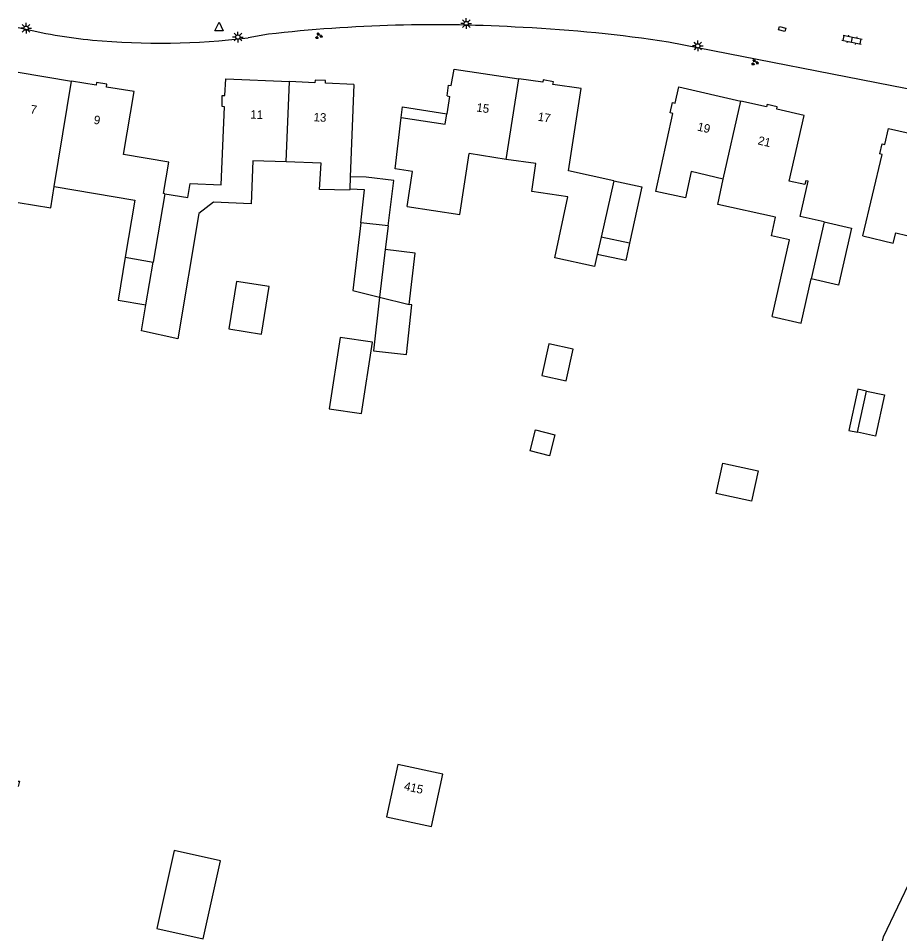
# Model space of a CAD drawing. Extents: x 131000 to 133014, y 396499 to 399001.
# Drawn here: x 131000 to 131103.1, y 396696.2 to 396803.3 of the extents above; entities that cross this region are included whole.
import ezdxf

# ---------------------------------------------------------------- set-up
doc = ezdxf.new("R2010")
doc.units = 0
for name, color, linetype in [('gg-afsc-hekwerk', 7, 'Continuous'), ('gg-anno-huisnummerreeks BGT', 7, 'Continuous'), ('gg-bbg-bijgebouw', 7, 'Continuous'), ('gg-bbg-gedigitaliseerde bebouwing', 7, 'Continuous'), ('gg-bbg-gedigitaliseerde bijgebouw', 7, 'Continuous'), ('gg-bbg-hoofdgebouw', 7, 'Continuous'), ('gg-bbg-luifel en loopbrug', 7, 'Continuous'), ('gg-bbg-tussenscheiding', 7, 'Continuous'), ('gg-knt-verharding', 7, 'Continuous'), ('gt-symb-groenvak', 7, 'Continuous'), ('gt-symb-klinker verharding', 7, 'Continuous'), ('gt-symb-kolk center center', 7, 'Continuous'), ('gt-symb-lichtmast', 7, 'Continuous'), ('gt-symb-waterafsluiter', 7, 'Continuous')]:
    doc.layers.add(name, color=color, linetype=linetype)

# ---------------------------------------------------------------- blocks, each defined once
blk = doc.blocks.new('gt0-GRVAK')
at = {"layer": 'gt-symb-groenvak'}
for p, q in [((-0.11, 0.19), (-0.23, 0.24)), ((-0.18, 0.15), (0.09, 0.15)), ((-0.09, 0.21), (-0.16, 0.32)), ((-0.05, 0.21), (-0.05, 0.39)), ((0, 0.21), (0.06, 0.32)), ((0.02, 0.19), (0.13, 0.24)), ((0.26, -0.05), (0.2, 0.06)), ((0.3, -0.05), (0.3, 0.13)), ((0.35, -0.05), (0.41, 0.06)), ((-0.24, -0.23), (-0.36, -0.18)), ((-0.32, -0.26), (-0.05, -0.26)), ((-0.23, -0.21), (-0.29, -0.09)), ((-0.18, -0.2), (-0.18, -0.02)), ((-0.14, -0.21), (-0.07, -0.09)), ((-0.12, -0.23), (0, -0.18)), ((0.24, -0.07), (0.12, -0.02)), ((0.17, -0.11), (0.44, -0.11)), ((0.37, -0.07), (0.49, -0.02))]:
    blk.add_line(p, q, dxfattribs=at)
blk = doc.blocks.new('gt0-LMAST')
at = {"layer": 'gt-symb-lichtmast'}
for p, q in [((-0.18, 0.17), (-0.45, 0.44)), ((-0.01, 0.25), (-0.01, 0.62)), ((0.17, 0.17), (0.44, 0.44)), ((-0.26, 0), (-0.63, 0)), ((-0.18, -0.18), (-0.45, -0.45)), ((-0.01, -0.25), (-0.01, -0.63)), ((0.44, -0.45), (0.17, -0.18)), ((0.24, 0), (0.62, 0))]:
    blk.add_line(p, q, dxfattribs=at)
blk.add_circle((-0.01, 0), 0.25, dxfattribs=at)
blk = doc.blocks.new('gt0-KL1')
at = {"layer": 'gt-symb-klinker verharding'}
for p, q in [((-1.15, 0.3), (1.15, 0.3)), ((-1, -0.3), (-1, 0.3)), ((-0.5, 0.3), (-0.5, 0.45)), ((0, -0.3), (0, 0.3)), ((0.5, 0.3), (0.5, 0.45)), ((1, -0.3), (1, 0.3)), ((-1.15, -0.3), (1.15, -0.3)), ((-0.5, -0.45), (-0.5, -0.3)), ((0.5, -0.45), (0.5, -0.3))]:
    blk.add_line(p, q, dxfattribs=at)
blk = doc.blocks.new('gt0-KOLKCC')
at = {"layer": 'gt-symb-kolk center center'}
blk.add_lwpolyline([(-0.37, 0.2), (0.38, 0.2), (0.38, -0.2), (-0.37, -0.2)], close=True, dxfattribs=at)
blk = doc.blocks.new('gt0-WAFSL')
at = {"layer": 'gt-symb-waterafsluiter'}
for p, q in [((-0.5, -0.33), (0, 0.67)), ((0, 0.67), (0.5, -0.33)), ((0.5, -0.33), (-0.5, -0.33))]:
    blk.add_line(p, q, dxfattribs=at)

msp = doc.modelspace()

# ---------------------------------------------------------------- linework, layer by layer
at = {"layer": 'gg-afsc-hekwerk'}
msp.add_lwpolyline([(131090.77, 396649.92), (131097.25, 396679.62), (131101.18, 396695.88), (131106.19, 396706.41), (131108.21, 396714.21), (131110.01, 396723.32)], dxfattribs=at)
at = {"layer": 'gg-bbg-bijgebouw'}
for p, q in [((131069.63, 396784.32), (131072.9, 396783.61)), ((131094.24, 396779.5), (131097.42, 396778.77))]:
    msp.add_line(p, q, dxfattribs=at)
at = {"layer": 'gg-bbg-gedigitaliseerde bebouwing'}
for p, q in [((131039.25, 396795.57), (131038.81, 396784.78)), ((131057.06, 396786.82), (131052.72, 396787.49)), ((131031.33, 396786.51), (131027.43, 396786.63)), ((131038.81, 396784.78), (131038.75, 396783.32)), ((131068.14, 396777.73), (131067.68, 396775.7)), ((131088.16, 396768.43), (131090.16, 396777.41)), ((131012.49, 396775.36), (131015.77, 396774.8)), ((131014.93, 396769.79), (131015.77, 396774.8))]:
    msp.add_line(p, q, dxfattribs=at)
for points in [[(131045.45, 396781.3), (131051.62, 396780.36), (131052.72, 396787.49)], [(131098.77, 396777.87), (131101.02, 396787.38), (131100.74, 396787.45)], [(131027.43, 396786.63), (131027.21, 396781.61), (131022.83, 396781.83), (131021.12, 396780.49), (131018.65, 396765.81)], [(131038.75, 396783.32), (131038.74, 396783.21), (131035.2, 396783.31), (131035.43, 396786.37), (131031.33, 396786.51)], [(131067.68, 396775.7), (131067.36, 396774.3), (131062.75, 396775.3), (131064.25, 396782.43), (131060.03, 396783.04), (131060.51, 396786.32), (131057.06, 396786.82)], [(131082.43, 396784.51), (131078.69, 396785.39), (131078.02, 396782.31), (131074.56, 396783.06)], [(131088.55, 396780.04), (131081.78, 396781.55), (131082.43, 396784.51)], [(131000, 396781.79), (131003.81, 396781.16), (131004.21, 396783.63)], [(131004.21, 396783.63), (131013.62, 396782.04), (131012.49, 396775.36)], [(131090.16, 396777.41), (131088.08, 396777.86), (131088.55, 396780.04)], [(131098.77, 396777.87), (131102.31, 396777.03), (131102.59, 396778.22), (131106.48, 396777.3), (131106.79, 396778.62)], [(131088.16, 396768.43), (131091.53, 396767.66), (131092.71, 396772.83)], [(131018.65, 396765.81), (131014.42, 396766.78), (131014.93, 396769.79)], [(131049.63, 396714.89), (131044.37, 396716.03), (131043.04, 396709.92), (131048.31, 396708.78), (131049.63, 396714.89)]]:
    msp.add_lwpolyline(points, dxfattribs=at)
at = {"layer": 'gg-bbg-gedigitaliseerde bijgebouw'}
for p, q in [((131072.9, 396783.61), (131071.47, 396777.01)), ((131043.25, 396779.03), (131040.04, 396779.4)), ((131043.25, 396779.03), (131042.91, 396776.27)), ((131071.47, 396777.01), (131068.14, 396777.73)), ((131042.22, 396770.71), (131045.7, 396769.85)), ((131098.13, 396754.91), (131099.17, 396759.71))]:
    msp.add_line(p, q, dxfattribs=at)
for points in [[(131040.04, 396779.4), (131039.11, 396771.47), (131042.22, 396770.71)], [(131097.42, 396778.77), (131095.89, 396772.12), (131092.71, 396772.83)], [(131045.7, 396769.85), (131046.4, 396775.86), (131042.91, 396776.27)], [(131037.64, 396766), (131036.36, 396757.65), (131040.14, 396757.08), (131041.41, 396765.42), (131037.64, 396766)], [(131062.05, 396765.23), (131061.22, 396761.55), (131064.06, 396760.92), (131064.88, 396764.6), (131062.05, 396765.23)], [(131099.17, 396759.71), (131101.27, 396759.26), (131100.23, 396754.45), (131098.13, 396754.91)], [(131081.59, 396747.74), (131082.37, 396751.3), (131086.52, 396750.4), (131085.75, 396746.84), (131081.59, 396747.74)], [(131000, 396714.1), (131000.14, 396714.07), (131000, 396713.46)], [(131023.64, 396704.78), (131018.24, 396705.99), (131016.19, 396696.84), (131021.6, 396695.63), (131023.64, 396704.78)]]:
    msp.add_lwpolyline(points, dxfattribs=at)
at = {"layer": 'gg-bbg-hoofdgebouw'}
msp.add_line((131000, 396797.01), (131006.22, 396795.98), dxfattribs=at)
for points in [[(131050.13, 396794.23), (131050.32, 396795.49), (131050.63, 396795.45), (131050.95, 396797.35), (131058.53, 396796.25)], [(131017.12, 396782.79), (131019.81, 396782.34), (131020.1, 396783.99), (131023.72, 396783.84), (131024.12, 396792.98), (131023.84, 396793), (131023.84, 396794.3), (131024.16, 396794.3), (131024.26, 396796.22), (131031.72, 396795.91)], [(131039.25, 396795.57), (131035.92, 396795.72), (131035.93, 396796.03), (131034.72, 396796.1), (131034.69, 396795.78), (131031.72, 396795.91)], [(131069.63, 396784.32), (131064.34, 396785.46), (131065.8, 396795.1), (131062.51, 396795.57), (131062.57, 396795.88), (131061.37, 396796.11), (131061.32, 396795.85), (131058.53, 396796.25)], [(131017.12, 396782.79), (131016.99, 396782.82), (131017.59, 396786.49), (131012.31, 396787.39), (131013.56, 396794.74), (131010.32, 396795.27), (131010.36, 396795.6), (131009.16, 396795.8), (131009.11, 396795.5), (131006.22, 396795.98)], [(131074.56, 396783.06), (131076.54, 396792.18), (131076.21, 396792.25), (131076.48, 396793.47), (131076.8, 396793.4), (131077.24, 396795.29), (131084.47, 396793.64)], [(131050.13, 396794.23), (131050.43, 396794.18), (131050.12, 396792.16)], [(131094.24, 396779.5), (131091.41, 396780.15), (131092.35, 396784.25), (131092.07, 396784.32), (131091.97, 396783.86), (131090.13, 396784.28), (131091.88, 396791.94), (131088.69, 396792.67), (131088.75, 396792.96), (131087.55, 396793.23), (131087.49, 396792.95), (131084.47, 396793.64)], [(131045.45, 396781.3), (131046.08, 396785.4), (131044.06, 396785.71), (131044.77, 396791.72)], [(131044.77, 396791.72), (131049.93, 396790.92), (131050.12, 396792.16)], [(131100.74, 396787.45), (131101, 396788.62), (131101.33, 396788.55), (131101.75, 396790.43), (131109.15, 396788.75)]]:
    msp.add_lwpolyline(points, dxfattribs=at)
at = {"layer": 'gg-bbg-luifel en loopbrug'}
for points in [[(131044.77, 396791.72), (131044.91, 396792.96), (131050.12, 396792.16)], [(131043.25, 396779.03), (131043.9, 396784.33), (131040.67, 396784.73), (131038.81, 396784.78)], [(131040.04, 396779.4), (131040.49, 396783.27), (131038.75, 396783.32)], [(131071.47, 396777.01), (131071.03, 396774.97), (131067.68, 396775.7)], [(131012.49, 396775.36), (131011.66, 396770.33), (131014.93, 396769.79)], [(131025.53, 396772.55), (131024.62, 396767), (131028.43, 396766.37), (131029.35, 396771.93), (131025.53, 396772.55)], [(131042.22, 396770.71), (131041.55, 396764.41), (131045.4, 396764), (131046.02, 396769.82), (131045.7, 396769.85)], [(131099.17, 396759.71), (131098.17, 396759.93), (131097.13, 396755.12), (131098.13, 396754.91)], [(131059.84, 396752.71), (131060.47, 396755.17), (131062.74, 396754.59), (131062.11, 396752.13), (131059.84, 396752.71)]]:
    msp.add_lwpolyline(points, dxfattribs=at)
at = {"layer": 'gg-bbg-tussenscheiding'}
for p, q in [((131057.06, 396786.82), (131058.53, 396796.25)), ((131004.21, 396783.63), (131006.22, 396795.98)), ((131031.33, 396786.51), (131031.72, 396795.91)), ((131082.43, 396784.51), (131084.47, 396793.64)), ((131069.63, 396784.32), (131068.14, 396777.73)), ((131017.12, 396782.79), (131015.77, 396774.8)), ((131094.24, 396779.5), (131092.71, 396772.83)), ((131042.91, 396776.27), (131042.22, 396770.71))]:
    msp.add_line(p, q, dxfattribs=at)
at = {"layer": 'gg-knt-verharding'}
for p, q in [((131029.24, 396801.45), (131026.86, 396801.03)), ((131122.51, 396791.42), (131076.03, 396800.53))]:
    msp.add_line(p, q, dxfattribs=at)
for centre, radius, start, end in [((131048.66, 396632.53), 170.03, 86.5024, 96.5585), ((131015.48, 396867.71), 67.28, 256.6983, 264.1951), ((131050.27, 396630.54), 171.93, 81.3841, 87.0799), ((131016.58, 396886.49), 86.08, 264.7341, 276.8604), ((131191.58, 396663.53), 92.1, 151.6795, 166.7096)]:
    msp.add_arc(centre, radius, start, end, dxfattribs=at)

# ---------------------------------------------------------------- block references
at = {"layer": 'gt-symb-groenvak'}
for p in [(131035.12, 396801.25), (131086.11, 396798.16)]:
    msp.add_blockref('gt0-GRVAK', p, dxfattribs=at)
at = {"layer": 'gt-symb-klinker verharding', "rotation": -11.478482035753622}
msp.add_blockref('gt0-KL1', (131097.5, 396800.81), dxfattribs=at)
at = {"layer": 'gt-symb-kolk center center', "rotation": 164.39306952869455}
msp.add_blockref('gt0-KOLKCC', (131089.32, 396802.07), dxfattribs=at)
at = {"layer": 'gt-symb-lichtmast'}
for p in [(131000.92, 396802.16), (131052.38, 396802.7), (131025.68, 396801.12), (131079.46, 396800.09)]:
    msp.add_blockref('gt0-LMAST', p, dxfattribs=at)
at = {"layer": 'gt-symb-waterafsluiter'}
msp.add_blockref('gt0-WAFSL', (131023.47, 396802.2), dxfattribs=at)

# ---------------------------------------------------------------- texts
at = {"layer": 'gg-anno-huisnummerreeks BGT'}
for s, rotation, p in [('7', 350.6, (131001.35, 396792.22)), ('15', 351.8, (131053.52, 396792.43)), ('9', 350.4, (131008.76, 396790.99)), ('11', 357.6, (131027.12, 396791.59)), ('13', 357.5, (131034.51, 396791.27)), ('17', 351, (131060.69, 396791.35)), ('19', 347.1, (131079.33, 396790.2)), ('21', 347.1, (131086.41, 396788.58)), ('415', 347.8, (131045.04, 396713.06))]:
    msp.add_text(s, height=1, rotation=rotation, dxfattribs=at).set_placement(p)

doc.saveas('drawing.dxf')
